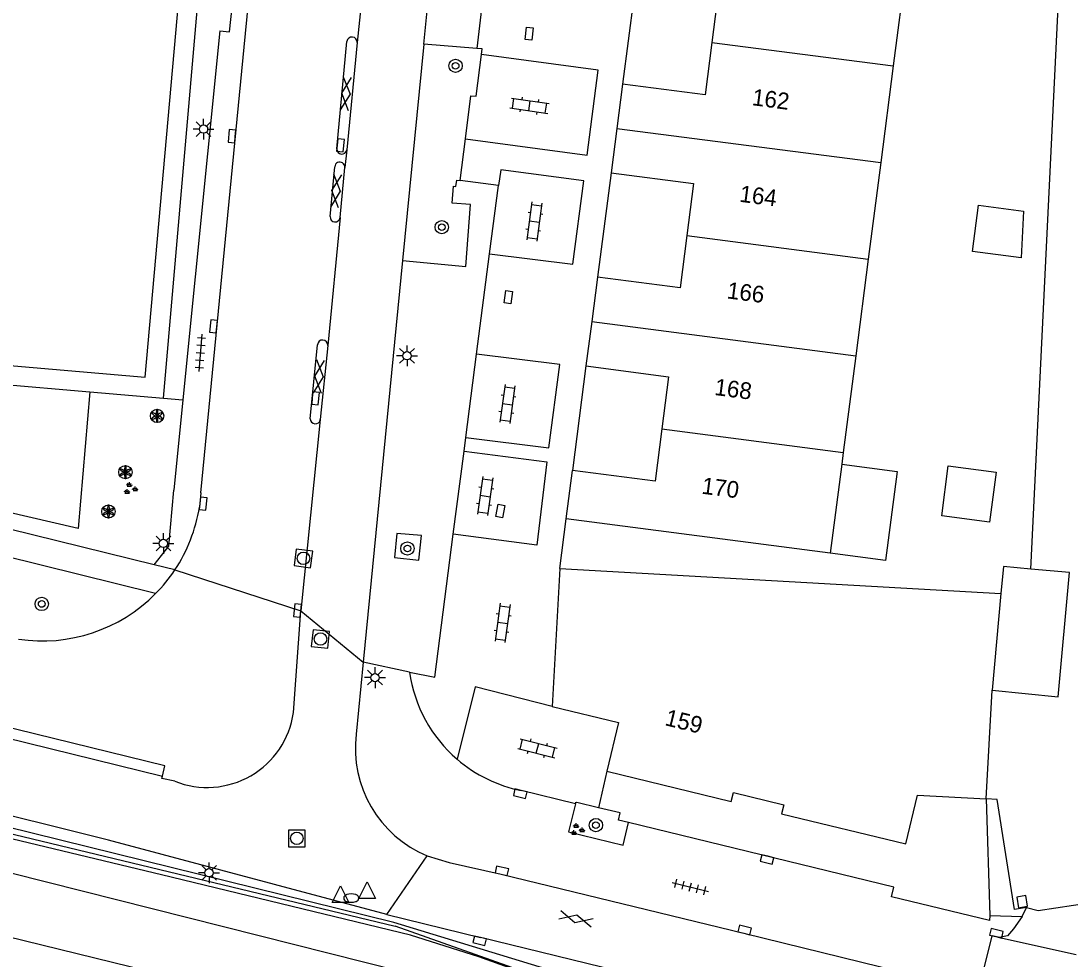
# Model space of a CAD drawing. Extents: x 131000 to 133014, y 396499 to 399001.
# Drawn here: x 132426.2 to 132489.2, y 397224 to 397280.3 of the extents above; entities that cross this region are included whole.
import ezdxf

# ---------------------------------------------------------------- set-up
doc = ezdxf.new("R2010")
doc.units = 0
for name, color, linetype in [('gg-afsc-erfafscheiding', 7, 'Continuous'), ('gg-afsc-hekwerk', 7, 'Continuous'), ('gg-afsc-muur', 7, 'Continuous'), ('gg-anno-huisnummerreeks BGT', 7, 'Continuous'), ('gg-aspt-spoorlijn', 7, 'Continuous'), ('gg-bbg-bijgebouw', 7, 'Continuous'), ('gg-bbg-gedigitaliseerde bijgebouw', 7, 'Continuous'), ('gg-bbg-hoofdgebouw', 7, 'Continuous'), ('gg-bbg-luifel en loopbrug', 7, 'Continuous'), ('gg-bbg-tussenscheiding', 7, 'Continuous'), ('gg-knt-verharding', 7, 'Continuous'), ('gg-knt-verharding nz', 7, 'Continuous'), ('gt-grn-groengrens', 7, 'Continuous'), ('gt-grn-weggrens', 7, 'Continuous'), ('gt-symb-boom', 7, 'Continuous'), ('gt-symb-brandkraan', 7, 'Continuous'), ('gt-symb-gesloten verharding', 7, 'Continuous'), ('gt-symb-groenvak', 7, 'Continuous'), ('gt-symb-klinker verharding', 7, 'Continuous'), ('gt-symb-kolk', 7, 'Continuous'), ('gt-symb-kolk center center', 7, 'Continuous'), ('gt-symb-lichtmast', 7, 'Continuous'), ('gt-symb-rioolschacht', 7, 'Continuous'), ('gt-symb-solitaire heester', 7, 'Continuous'), ('gt-symb-tegel verharding', 7, 'Continuous'), ('gt-symb-waterafsluiter', 7, 'Continuous'), ('gx-grn-maaiveld', 7, 'Continuous')]:
    doc.layers.add(name, color=color, linetype=linetype)

# ---------------------------------------------------------------- blocks, each defined once
blk = doc.blocks.new('gt0-BOOM')
at = {"layer": 'gt-symb-boom'}
for radius in [0.4, 0.2]:
    blk.add_circle((0, 0), radius, dxfattribs=at)
blk = doc.blocks.new('gt0-KOLKCC')
at = {"layer": 'gt-symb-kolk center center'}
blk.add_lwpolyline([(-0.375, 0.2), (0.375, 0.2), (0.375, -0.2), (-0.375, -0.2)], close=True, dxfattribs=at)
blk = doc.blocks.new('gt0-KL1')
at = {"layer": 'gt-symb-klinker verharding'}
for p, q in [((-1.15, 0.3), (1.15, 0.3)), ((-1, -0.3), (-1, 0.3)), ((-0.5, 0.3), (-0.5, 0.45)), ((0, -0.3), (0, 0.3)), ((0.5, 0.3), (0.5, 0.45)), ((1, -0.3), (1, 0.3)), ((-1.15, -0.3), (1.15, -0.3)), ((-0.5, -0.45), (-0.5, -0.3)), ((0.5, -0.45), (0.5, -0.3))]:
    blk.add_line(p, q, dxfattribs=at)
blk = doc.blocks.new('gt0-GESVH1')
at = {"layer": 'gt-symb-gesloten verharding'}
for p, q in [((-0.992, -0.261), (0.008, 0.239)), ((0.008, -0.261), (-0.992, 0.239)), ((0.008, 0.239), (1.008, -0.261)), ((1.008, 0.239), (0.008, -0.261))]:
    blk.add_line(p, q, dxfattribs=at)
blk = doc.blocks.new('gt0-LMAST')
at = {"layer": 'gt-symb-lichtmast'}
for p, q in [((-0.182, 0.173), (-0.447, 0.438)), ((-0.005, 0.246), (-0.005, 0.621)), ((0.172, 0.173), (0.437, 0.438)), ((-0.255, -0.004), (-0.63, -0.004)), ((-0.182, -0.181), (-0.447, -0.446)), ((-0.005, -0.254), (-0.005, -0.629)), ((0.437, -0.446), (0.172, -0.181)), ((0.245, -0.004), (0.62, -0.004))]:
    blk.add_line(p, q, dxfattribs=at)
blk.add_circle((-0.005, -0.004), 0.25, dxfattribs=at)
blk = doc.blocks.new('gt0-TEG1')
at = {"layer": 'gt-symb-tegel verharding'}
for p, q in [((-1.125, 0), (1.125, 0)), ((-0.9, -0.25), (-0.9, 0.25)), ((-0.45, -0.25), (-0.45, 0.25)), ((0, -0.25), (0, 0.25)), ((0.45, -0.25), (0.45, 0.25)), ((0.9, -0.25), (0.9, 0.25))]:
    blk.add_line(p, q, dxfattribs=at)
blk = doc.blocks.new('gt0-KOLK')
at = {"layer": 'gt-symb-kolk'}
blk.add_lwpolyline([(0, 0), (0.375, 0), (0.375, 0.4), (-0.375, 0.4), (-0.375, 0), (0, 0)], dxfattribs=at)
blk = doc.blocks.new('gt0-BR')
at = {"layer": 'gt-symb-brandkraan'}
for centre, radius, start, end in [((-0.244, 0), 0.206, 107.56694, 252.43307), ((0.599, -2.664), 3, 106.89205, 107.56694), ((0, -0.691), 0.938, 73.10799, 106.89205), ((-0.599, -2.664), 3, 72.43309, 73.10799), ((0.244, 0), 0.206, 287.56695, 72.43309), ((0.599, 2.664), 3, 252.43307, 253.10797), ((0, 0.691), 0.938, 253.10797, 286.89206), ((-0.599, 2.664), 3, 286.89206, 287.56695)]:
    blk.add_arc(centre, radius, start, end, dxfattribs=at)
blk = doc.blocks.new('gt0-WAFSL')
at = {"layer": 'gt-symb-waterafsluiter'}
for p, q in [((-0.5, -0.333), (0, 0.667)), ((0, 0.667), (0.5, -0.333)), ((0.5, -0.333), (-0.5, -0.333))]:
    blk.add_line(p, q, dxfattribs=at)
blk = doc.blocks.new('gt0-GRVAK')
at = {"layer": 'gt-symb-groenvak'}
for p, q in [((-0.11, 0.189), (-0.228, 0.24)), ((-0.182, 0.153), (0.088, 0.153)), ((-0.091, 0.211), (-0.156, 0.322)), ((-0.047, 0.214), (-0.047, 0.393)), ((-0.004, 0.211), (0.061, 0.322)), ((0.015, 0.189), (0.133, 0.24)), ((0.262, -0.052), (0.197, 0.059)), ((0.305, -0.049), (0.305, 0.13)), ((0.349, -0.052), (0.414, 0.059)), ((-0.245, -0.228), (-0.363, -0.177)), ((-0.318, -0.264), (-0.047, -0.264)), ((-0.226, -0.206), (-0.291, -0.095)), ((-0.183, -0.203), (-0.183, -0.024)), ((-0.139, -0.206), (-0.074, -0.095)), ((-0.12, -0.228), (-0.002, -0.177)), ((0.243, -0.074), (0.125, -0.023)), ((0.17, -0.11), (0.441, -0.11)), ((0.368, -0.074), (0.486, -0.023))]:
    blk.add_line(p, q, dxfattribs=at)
blk = doc.blocks.new('gt0-SH')
at = {"layer": 'gt-symb-solitaire heester'}
blk.add_circle((0, 0), 0.4, dxfattribs=at)
for centre, start, end in [((-0.346, 0.2), 270, 30), ((-0.346, -0.2), 330, 90), ((0, 0.4), 210, 330), ((0.346, 0.2), 150, 270), ((0.346, -0.2), 90, 210), ((0, -0.4), 30, 150)]:
    blk.add_arc(centre, 0.4, start, end, dxfattribs=at)
blk = doc.blocks.new('gt0-RS')
at = {"layer": 'gt-symb-rioolschacht'}
blk.add_lwpolyline([(-0.5, -0.5), (0.5, -0.5), (0.5, 0.5), (-0.5, 0.5)], close=True, dxfattribs=at)
blk.add_circle((0, 0), 0.375, dxfattribs=at)

msp = doc.modelspace()

# ---------------------------------------------------------------- linework, layer by layer
at = {"layer": 'gg-afsc-erfafscheiding'}
for p, q in [((132487.326, 397226.872), (132490.51, 397227.36)), ((132486.621, 397227.045), (132487.326, 397226.872))]:
    msp.add_line(p, q, dxfattribs=at)
msp.add_lwpolyline([(132486.621, 397227.045), (132485.907, 397226.936), (132484.861, 397233.534), (132484.202, 397233.57)], dxfattribs=at)
at = {"layer": 'gg-afsc-hekwerk'}
for p, q in [((132382.745, 397262.131), (132430.368, 397258.027)), ((132430.368, 397258.027), (132434.791, 397257.646))]:
    msp.add_line(p, q, dxfattribs=at)
for points in [[(132434.791, 397257.646), (132438.708, 397302.839), (132442.191, 397328.989), (132441.049, 397329.141)], [(132460.968, 397221.491), (132453.727, 397224.085), (132449.633, 397225.385), (132434.678, 397229.016), (132408.282, 397235.334), (132401.857, 397236.744), (132398.136, 397237.965), (132396.59, 397238.322), (132372.076, 397244.103), (132363.744, 397246.184), (132347.17, 397250.328), (132341.509, 397251.631), (132129.779, 397303.6), (132121.702, 397305.591), (132111.452, 397308.047), (132111.138, 397306.533)], [(132486.883, 397247.373), (132488.679, 397284.418), (132463.785, 397287.585)]]:
    msp.add_lwpolyline(points, dxfattribs=at)
at = {"layer": 'gg-afsc-muur'}
for p, q in [((132463.177, 397282.776), (132462.362, 397276.499)), ((132461.671, 397271.174), (132460.857, 397264.9)), ((132460.165, 397259.571), (132459.352, 397253.3))]:
    msp.add_line(p, q, dxfattribs=at)
msp.add_lwpolyline([(132486.659, 397227.124), (132486.686, 397227.128), (132486.583, 397227.77), (132486.04, 397227.683), (132486.143, 397227.038), (132486.659, 397227.124)], dxfattribs=at)
at = {"layer": 'gg-aspt-spoorlijn'}
msp.add_lwpolyline([(132110.723, 397302.409), (132226.378, 397274.126), (132549.815, 397194.813), (132708.508, 397156.011), (132769.111, 397141.519), (132818.731, 397129.462), (132868.261, 397117.251), (133000, 397085.097)], dxfattribs=at)
at = {"layer": 'gg-bbg-bijgebouw'}
for points in [[(132382.895, 397263.279), (132433.69, 397258.9), (132437.729, 397304.274)], [(132484.559, 397240.104), (132488.532, 397239.701), (132489.208, 397247.162), (132486.883, 397247.373)], [(132486.883, 397247.373), (132485.234, 397247.522), (132485.087, 397245.911)]]:
    msp.add_lwpolyline(points, dxfattribs=at)
at = {"layer": 'gg-bbg-gedigitaliseerde bijgebouw'}
for p, q in [((132483.374, 397266.444), (132483.734, 397269.219)), ((132483.734, 397269.219), (132486.433, 397268.869)), ((132486.433, 397268.869), (132486.297, 397266.065)), ((132486.297, 397266.065), (132483.374, 397266.444)), ((132481.528, 397250.566), (132481.916, 397253.565)), ((132481.916, 397253.565), (132484.798, 397253.192)), ((132484.798, 397253.192), (132484.409, 397250.192)), ((132484.409, 397250.192), (132481.528, 397250.566))]:
    msp.add_line(p, q, dxfattribs=at)
at = {"layer": 'gg-bbg-hoofdgebouw'}
for p, q in [((132478.624, 397277.584), (132477.872, 397271.783)), ((132462.362, 397276.499), (132462.017, 397273.837)), ((132462.017, 397273.837), (132461.671, 397271.174)), ((132477.872, 397271.783), (132477.121, 397265.985)), ((132477.121, 397265.985), (132476.369, 397260.182)), ((132460.857, 397264.9), (132460.511, 397262.236)), ((132460.511, 397262.236), (132460.165, 397259.571)), ((132476.369, 397260.182), (132475.617, 397254.381)), ((132475.617, 397254.381), (132475.525, 397253.672)), ((132475.525, 397253.672), (132474.833, 397248.329)), ((132458.973, 397250.383), (132459.352, 397253.3)), ((132474.833, 397248.329), (132458.973, 397250.383)), ((132458.592, 397247.415), (132458.131, 397239.131)), ((132458.592, 397247.415), (132485.087, 397245.911)), ((132484.202, 397233.57), (132484.559, 397240.104))]:
    msp.add_line(p, q, dxfattribs=at)
for points in [[(132463.547, 397285.627), (132479.4, 397283.574), (132478.624, 397277.584)], [(132463.177, 397282.776), (132468.134, 397282.134), (132467.728, 397278.995)], [(132467.728, 397278.995), (132467.321, 397275.856), (132462.362, 397276.499)], [(132461.671, 397271.174), (132466.631, 397270.535), (132466.225, 397267.396)], [(132466.225, 397267.396), (132465.818, 397264.257), (132460.857, 397264.9)], [(132460.165, 397259.571), (132465.127, 397258.927), (132464.721, 397255.792)], [(132464.721, 397255.792), (132464.315, 397252.657), (132459.352, 397253.3)], [(132458.131, 397239.131), (132462.123, 397238.156), (132461.417, 397235.242)], [(132461.417, 397235.242), (132468.892, 397233.423), (132469.023, 397233.959), (132472.045, 397233.223), (132471.914, 397232.687), (132479.375, 397230.879), (132480.081, 397233.795), (132484.202, 397233.57)]]:
    msp.add_lwpolyline(points, dxfattribs=at)
at = {"layer": 'gg-bbg-luifel en loopbrug'}
msp.add_lwpolyline([(132475.525, 397253.672), (132478.854, 397253.24), (132478.162, 397247.898), (132474.833, 397248.329)], dxfattribs=at)
at = {"layer": 'gg-bbg-tussenscheiding'}
for p, q in [((132467.728, 397278.995), (132478.624, 397277.584)), ((132462.017, 397273.837), (132477.872, 397271.783)), ((132466.225, 397267.396), (132477.121, 397265.985)), ((132460.511, 397262.236), (132476.369, 397260.182)), ((132464.721, 397255.792), (132475.617, 397254.381)), ((132485.087, 397245.911), (132484.559, 397240.104))]:
    msp.add_line(p, q, dxfattribs=at)
at = {"layer": 'gg-knt-verharding'}
for p, q in [((132447.194, 397286.655), (132446.426, 397278.996)), ((132450.436, 397278.894), (132450.921, 397283.978)), ((132454.196, 397283.614), (132453.604, 397278.634)), ((132438.17, 397279.686), (132435.952, 397257.53)), ((132437.034, 397251.947), (132439.718, 397279.533)), ((132445.199, 397272.602), (132445.806, 397279.055)), ((132446.426, 397278.996), (132445.801, 397272.554)), ((132450.436, 397278.894), (132449.145, 397265.903)), ((132453.604, 397278.634), (132450.436, 397278.894)), ((132452.606, 397270.702), (132452.921, 397273.205)), ((132445.801, 397272.554), (132445.681, 397271.487)), ((132444.804, 397268.544), (132445.079, 397271.535)), ((132445.4, 397268.481), (132445.681, 397271.487)), ((132454.912, 397270.398), (132452.606, 397270.702)), ((132454.381, 397266.31), (132454.912, 397270.398)), ((132445.4, 397268.481), (132444.658, 397260.809)), ((132453.597, 397260.272), (132454.381, 397266.31)), ((132449.145, 397265.903), (132446.784, 397241.789)), ((132443.607, 397256.405), (132444.046, 397260.846)), ((132444.658, 397260.809), (132444.211, 397256.354)), ((132452.948, 397255.278), (132453.597, 397260.272)), ((132435.952, 397257.53), (132435.409, 397252.11)), ((132444.211, 397256.354), (132443.041, 397244.868)), ((132452.842, 397254.459), (132452.948, 397255.278)), ((132452.193, 397249.464), (132452.842, 397254.459)), ((132437.034, 397251.947), (132436.951, 397251.096)), ((132458.592, 397247.415), (132458.973, 397250.383)), ((132451.08, 397240.893), (132452.193, 397249.464)), ((132442.599, 397238.756), (132443.041, 397244.868)), ((132446.784, 397241.789), (132446.36, 397237.453)), ((132449.574, 397241.187), (132451.08, 397240.893)), ((132459.528, 397233.28), (132456.265, 397234.081)), ((132484.202, 397233.57), (132484.42, 397226.577)), ((132460.924, 397233.042), (132459.609, 397233.355)), ((132462.727, 397232.156), (132462.117, 397232.304)), ((132448.204, 397226.632), (132453.827, 397225.251)), ((132484.42, 397226.577), (132486.359, 397226.509)), ((132486.359, 397226.509), (132486.621, 397227.045)), ((132486.621, 397227.045), (132486.659, 397227.124)), ((132483.731, 397222.043), (132484.56, 397225.355)), ((132485.002, 397225.253), (132484.56, 397225.355))]:
    msp.add_line(p, q, dxfattribs=at)
for points in [[(132438.17, 397279.686), (132438.762, 397279.627), (132440.069, 397291.858)], [(132439.718, 397279.533), (132440.528, 397287.723), (132440.971, 397291.759)], [(132452.921, 397273.205), (132453.248, 397275.796), (132453.566, 397275.771), (132453.893, 397278.265)], [(132453.893, 397278.265), (132453.939, 397278.612), (132453.604, 397278.634)], [(132448.204, 397226.632), (132431.5, 397231.091), (132413.336, 397235.627), (132364.372, 397247.623), (132315.626, 397259.538), (132262.69, 397272.43)], [(132449.145, 397265.903), (132452.955, 397265.548), (132453.234, 397269.269), (132452.131, 397269.352), (132452.205, 397270.366), (132452.354, 397270.355), (132452.403, 397270.729), (132452.606, 397270.702)], [(132434.234, 397247.625), (132370.227, 397263.411), (132370.29, 397263.572)], [(132434.736, 397234.941), (132434.882, 397235.55), (132334.557, 397260.186)], [(132334.418, 397259.601), (132385.536, 397247.025), (132411.706, 397240.613), (132434.736, 397234.941)], [(132434.234, 397247.625), (132435.108, 397248.748), (132435.409, 397252.11)], [(132434.32, 397245.902), (132420.552, 397249.308), (132420.524, 397249.194)], [(132450.137, 397247.917), (132450.284, 397249.387), (132448.813, 397249.518), (132448.661, 397248.063), (132450.137, 397247.917)], [(132435.476, 397234.632), (132434.695, 397234.789), (132434.736, 397234.941)], [(132459.528, 397233.28), (132459.115, 397231.59), (132462.397, 397230.796), (132462.727, 397232.156)], [(132459.528, 397233.28), (132459.55, 397233.369), (132459.609, 397233.355)], [(132462.117, 397232.304), (132462.222, 397232.734), (132460.924, 397233.042)], [(132484.42, 397226.577), (132484.39, 397226.269), (132478.51, 397227.692), (132478.661, 397228.282), (132462.727, 397232.156)], [(132450.628, 397230.151), (132451.944, 397229.745), (132455.072, 397229.06), (132469.648, 397225.507), (132483.731, 397222.043)], [(132486.359, 397226.509), (132485.847, 397225.762), (132485.482, 397225.354), (132485.002, 397225.253)], [(132663.704, 397174.577), (132656.587, 397175.962), (132651.497, 397177.043), (132642.7, 397179.103), (132616.754, 397185.448), (132576.025, 397195.353), (132535.303, 397205.288), (132513.479, 397210.629), (132482.902, 397218.15), (132453.827, 397225.251)]]:
    msp.add_lwpolyline(points, dxfattribs=at)
for centre, radius, start, end in [((132446.115, 397279.012), 0.312, 357.08083, 172.04723), ((132445.501, 397272.591), 0.302, 177.93657, 352.94585), ((132445.38, 397271.512), 0.302, 355.25237, 175.63005), ((132445.102, 397268.516), 0.3, 174.58192, 353.35003), ((132444.352, 397260.82), 0.307, 357.93815, 175.14235), ((132443.91, 397256.397), 0.304, 178.53866, 351.80846), ((132427.53, 397252.605), 9.541, 326.35688, 350.90073), ((132427.448, 397252.672), 9.647, 315.4318, 326.29833), ((132427.521, 397252.607), 9.549, 261.38586, 315.39629), ((132457.914, 397242.337), 8.419, 187.84864, 229.29092), ((132437.41, 397239.505), 5.243, 248.34994, 351.78912), ((132453.352, 397236.641), 7.039, 173.37722, 247.23513), ((132457.912, 397242.334), 8.415, 229.28531, 258.71153)]:
    msp.add_arc(centre, radius, start, end, dxfattribs=at)
at = {"layer": 'gg-knt-verharding nz'}
for p, q in [((132453.515, 397240.299), (132452.423, 397235.955)), ((132458.131, 397239.131), (132453.515, 397240.299)), ((132461.417, 397235.242), (132460.924, 397233.042)), ((132485.002, 397225.253), (132489.595, 397224.224))]:
    msp.add_line(p, q, dxfattribs=at)
for points in [[(132452.921, 397273.205), (132460.244, 397272.236), (132460.89, 397277.341), (132453.893, 397278.265)], [(132454.381, 397266.31), (132459.368, 397265.681), (132460.03, 397270.687), (132455.043, 397271.341), (132454.912, 397270.398)], [(132452.948, 397255.278), (132457.944, 397254.656), (132458.594, 397259.661), (132453.597, 397260.272)], [(132452.842, 397254.459), (132457.818, 397253.815), (132457.207, 397248.811), (132452.193, 397249.464)]]:
    msp.add_lwpolyline(points, dxfattribs=at)
at = {"layer": 'gt-grn-groengrens'}
msp.add_line((132434.791, 397257.646), (132435.952, 397257.53), dxfattribs=at)
for points in [[(132663.415, 397172.646), (132459.711, 397222.774), (132448.635, 397226.162), (132396.891, 397238.917), (132320.691, 397257.618), (132259.685, 397272.526), (132194.943, 397288.246), (132130.63, 397304.242), (132130.583, 397304.047)], [(132430.368, 397258.027), (132429.659, 397249.804), (132382.426, 397260.756), (132382.635, 397262.149)]]:
    msp.add_lwpolyline(points, dxfattribs=at)
at = {"layer": 'gt-grn-weggrens'}
for p, q in [((132435.473, 397247.319), (132434.234, 397247.625)), ((132435.473, 397247.319), (132443.041, 397244.868)), ((132443.041, 397244.868), (132446.784, 397241.789)), ((132449.574, 397241.187), (132446.784, 397241.789)), ((132448.204, 397226.632), (132450.628, 397230.151))]:
    msp.add_line(p, q, dxfattribs=at)
at = {"layer": 'gx-grn-maaiveld'}
msp.add_line((132461.363, 397221.46), (132448.707, 397225.931), dxfattribs=at)
for points in [[(132138.976, 397301.477), (132278.457, 397267.283), (132311.139, 397259.271), (132338.198, 397252.542), (132448.707, 397225.931)], [(132162.671, 397293.08), (132176.534, 397289.723), (132209.843, 397281.876), (132212.101, 397281.942), (132213.459, 397281.618), (132214.584, 397280.788), (132216.399, 397280.22), (132257.631, 397269.965), (132274.372, 397266.167), (132275.932, 397266.22), (132277.608, 397265.73), (132279.439, 397264.665), (132303.045, 397259.002), (132331.308, 397252.092), (132333.649, 397252.318), (132335.378, 397251.86), (132336.967, 397250.628), (132373.179, 397241.712), (132388.401, 397238.237), (132392.271, 397237.829), (132393.961, 397237.112), (132395.819, 397236.444), (132425.617, 397229.132), (132449.026, 397223.232)]]:
    msp.add_lwpolyline(points, dxfattribs=at)

# ---------------------------------------------------------------- block references
at = {"layer": 'gt-symb-boom'}
for p in [(132452.337, 397277.593), (132451.506, 397267.906), (132449.439, 397248.609), (132427.479, 397245.279), (132460.765, 397232.001)]:
    msp.add_blockref('gt0-BOOM', p, dxfattribs=at)
at = {"layer": 'gt-symb-brandkraan'}
msp.add_blockref('gt0-BR', (132446.068, 397227.619), dxfattribs=at)
at = {"layer": 'gt-symb-gesloten verharding'}
for p, rotation in [((132445.757, 397275.924), -95.5680240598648), ((132445.173, 397270.09), -95.56802406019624), ((132444.136, 397258.942), -95.5680240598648), ((132459.553, 397226.385), -13.82779503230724)]:
    msp.add_blockref('gt0-GESVH1', p, dxfattribs=dict(at, rotation=rotation))
at = {"layer": 'gt-symb-groenvak'}
for p in [(132432.793, 397252.201), (132459.628, 397231.719)]:
    msp.add_blockref('gt0-GRVAK', p, dxfattribs=at)
at = {"layer": 'gt-symb-klinker verharding'}
for p, rotation in [((132456.779, 397275.194), -8.45426172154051), ((132457.065, 397268.241), -97.75742578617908), ((132455.445, 397257.286), -97.75742578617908), ((132454.112, 397251.762), -97.75742578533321), ((132455.16, 397244.141), -97.75742578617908), ((132457.255, 397236.616), -14.175142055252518)]:
    msp.add_blockref('gt0-KL1', p, dxfattribs=dict(at, rotation=rotation))
at = {"layer": 'gt-symb-kolk'}
for p, rotation in [((132439.107, 397273.351), 84.4636503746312), ((132445.221, 397272.835), -95.39022123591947), ((132437.999, 397261.928), 84.47168253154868), ((132443.73, 397257.65), -95.64154082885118), ((132436.973, 397251.318), -95.56044478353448), ((132443.041, 397244.868), 84.17939267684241), ((132456.265, 397234.081), 166.20450190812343), ((132471.083, 397230.129), 166.30432115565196), ((132455.072, 397229.06), -12.352882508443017), ((132469.648, 397225.507), -13.703519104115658), ((132453.827, 397225.251), 166.18882846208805), ((132484.772, 397225.308), -13.411071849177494)]:
    msp.add_blockref('gt0-KOLK', p, dxfattribs=dict(at, rotation=rotation))
at = {"layer": 'gt-symb-kolk center center'}
for p, rotation in [((132456.756, 397279.526), -96.94741065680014), ((132455.508, 397263.7), -97.70065539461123), ((132455.021, 397250.859), 79.85920685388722)]:
    msp.add_blockref('gt0-KOLKCC', p, dxfattribs=dict(at, rotation=rotation))
at = {"layer": 'gt-symb-lichtmast'}
for p in [(132437.201, 397273.795), (132449.423, 397260.185), (132434.791, 397248.916), (132447.501, 397240.86), (132437.533, 397229.141)]:
    msp.add_blockref('gt0-LMAST', p, dxfattribs=at)
at = {"layer": 'gt-symb-rioolschacht'}
for p, rotation in [((132443.197, 397248.015), 82.28644163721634), ((132444.219, 397243.178), 83.87102694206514)]:
    msp.add_blockref('gt0-RS', p, dxfattribs=dict(at, rotation=rotation))
msp.add_blockref('gt0-RS', (132442.802, 397231.205), dxfattribs=at)
at = {"layer": 'gt-symb-solitaire heester'}
for p in [(132434.409, 397256.57), (132432.504, 397253.192), (132431.488, 397250.83)]:
    msp.add_blockref('gt0-SH', p, dxfattribs=at)
at = {"layer": 'gt-symb-tegel verharding'}
for p, rotation in [((132437.007, 397260.368), -94.41628344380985), ((132466.433, 397228.284), -14.244742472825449)]:
    msp.add_blockref('gt0-TEG1', p, dxfattribs=dict(at, rotation=rotation))
at = {"layer": 'gt-symb-waterafsluiter'}
for p in [(132447.031, 397227.921), (132445.428, 397227.696)]:
    msp.add_blockref('gt0-WAFSL', p, dxfattribs=at)

# ---------------------------------------------------------------- texts
at = {"layer": 'gg-anno-huisnummerreeks BGT'}
for s, rotation, p in [('162', 352.6, (132470.099, 397275.234)), ('164', 352.6, (132469.347, 397269.436)), ('166', 352.6, (132468.596, 397263.634)), ('168', 352.6, (132467.844, 397257.833)), ('170', 352.6, (132467.076, 397251.906)), ('159', 346.3, (132464.85, 397238.009))]:
    msp.add_text(s, height=1, rotation=rotation, dxfattribs=at).set_placement(p)

doc.saveas('drawing.dxf')
